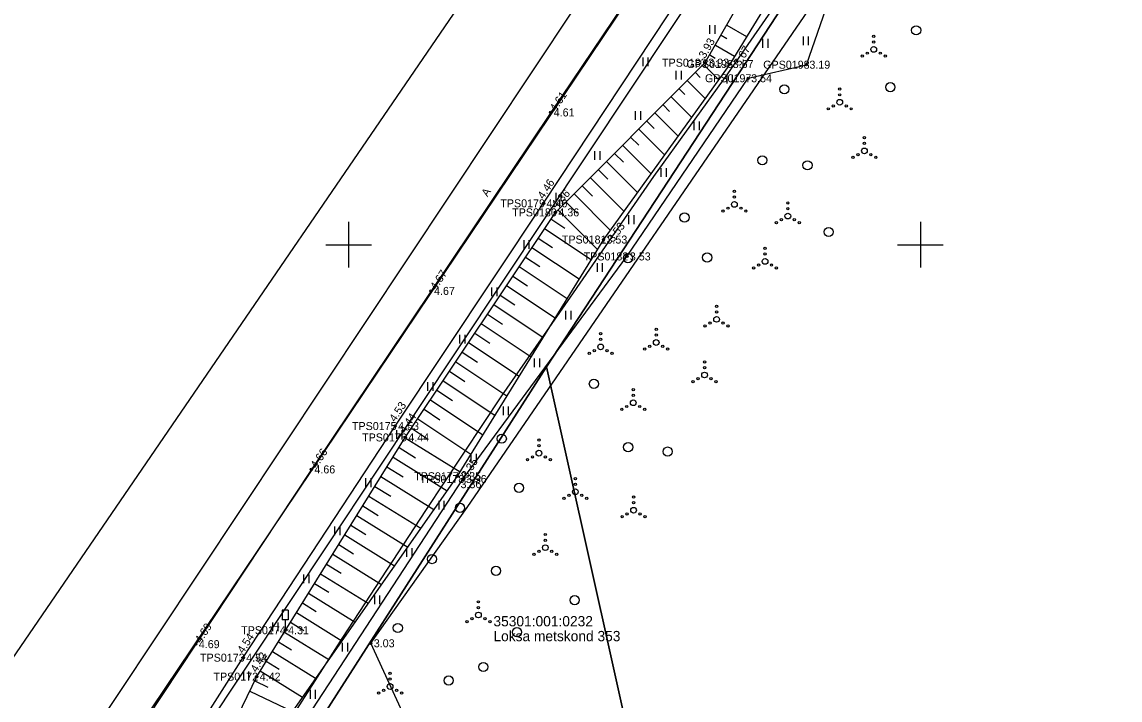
# Model space of a CAD drawing. Extents: x 597961 to 601397, y 6602961 to 6613501.
# Drawn here: x 599771.4 to 599867.5, y 6608610.2 to 6608669.5 of the extents above; entities that cross this region are included whole.
import ezdxf

# ---------------------------------------------------------------- set-up
doc = ezdxf.new("R2010")
doc.units = 0
for name, color, linetype in [('HALJASTUS', 7, 'Continuous'), ('KORGUS-EH2000', 7, 'Continuous'), ('LIIKLUS', 7, 'Continuous'), ('MOOTKORG-EH2000', 7, 'Continuous'), ('MOOTMPUNKT', 7, 'Continuous'), ('MOOTNR', 7, 'Continuous'), ('MOOTPIIR', 7, 'Continuous'), ('MPKAABEL', 7, 'Continuous'), ('PIIR', 7, 'Continuous'), ('RELJEEF', 7, 'Continuous'), ('TEE', 7, 'Continuous'), ('Tee Kõrvalmaantee Püsikate', 7, 'Continuous'), ('Tee Täitmata', 7, 'Continuous'), ('VORK', 7, 'Continuous')]:
    doc.layers.add(name, color=color, linetype=linetype)

msp = doc.modelspace()

# ---------------------------------------------------------------- linework, layer by layer
at = {"layer": 'HALJASTUS'}
for p, q in [((599831.566, 6608669.195), (599831.566, 6608668.434)), ((599832.021, 6608669.195), (599832.021, 6608668.434)), ((599836.195, 6608667.994), (599836.195, 6608667.233)), ((599836.65, 6608667.994), (599836.65, 6608667.233)), ((599839.741, 6608668.208), (599839.741, 6608667.447)), ((599840.196, 6608668.208), (599840.196, 6608667.447)), ((599825.726, 6608666.37), (599825.726, 6608665.609)), ((599826.181, 6608666.37), (599826.181, 6608665.609)), ((599828.624, 6608665.204), (599828.624, 6608664.443)), ((599829.079, 6608665.204), (599829.079, 6608664.443)), ((599833.077, 6608664.866), (599833.077, 6608664.105)), ((599833.533, 6608664.866), (599833.533, 6608664.105)), ((599825.066, 6608661.692), (599825.066, 6608660.93)), ((599825.521, 6608661.692), (599825.521, 6608660.93)), ((599830.196, 6608660.78), (599830.196, 6608660.019)), ((599830.651, 6608660.78), (599830.651, 6608660.019)), ((599821.508, 6608658.179), (599821.508, 6608657.418)), ((599821.963, 6608658.179), (599821.963, 6608657.418)), ((599827.314, 6608656.694), (599827.314, 6608655.933)), ((599827.769, 6608656.694), (599827.769, 6608655.933)), ((599818.112, 6608654.531), (599818.112, 6608653.77)), ((599818.567, 6608654.531), (599818.567, 6608653.77)), ((599824.489, 6608652.57), (599824.489, 6608651.808)), ((599824.944, 6608652.57), (599824.944, 6608651.808)), ((599815.31, 6608650.39), (599815.31, 6608649.629)), ((599815.765, 6608650.39), (599815.765, 6608649.629)), ((599821.732, 6608648.398), (599821.732, 6608647.637)), ((599822.187, 6608648.398), (599822.187, 6608647.637)), ((599812.509, 6608646.248), (599812.509, 6608645.487)), ((599812.964, 6608646.248), (599812.964, 6608645.487)), ((599818.975, 6608644.227), (599818.975, 6608643.466)), ((599819.43, 6608644.227), (599819.43, 6608643.466)), ((599809.707, 6608642.107), (599809.707, 6608641.346)), ((599810.162, 6608642.107), (599810.162, 6608641.346)), ((599816.231, 6608640.047), (599816.231, 6608639.286)), ((599816.686, 6608640.047), (599816.686, 6608639.286)), ((599806.906, 6608637.965), (599806.906, 6608637.204)), ((599807.361, 6608637.965), (599807.361, 6608637.204)), ((599813.506, 6608635.855), (599813.506, 6608635.094)), ((599813.962, 6608635.855), (599813.962, 6608635.094)), ((599804.193, 6608633.765), (599804.193, 6608633.004)), ((599804.648, 6608633.765), (599804.648, 6608633.004)), ((599810.701, 6608631.717), (599810.701, 6608630.956)), ((599811.156, 6608631.717), (599811.156, 6608630.956)), ((599801.482, 6608629.564), (599801.482, 6608628.803)), ((599801.937, 6608629.564), (599801.937, 6608628.803)), ((599807.88, 6608627.588), (599807.88, 6608626.827)), ((599808.336, 6608627.588), (599808.336, 6608626.827)), ((599798.771, 6608625.363), (599798.771, 6608624.602)), ((599799.226, 6608625.363), (599799.226, 6608624.602)), ((599805.064, 6608623.457), (599805.064, 6608622.696)), ((599805.519, 6608623.457), (599805.519, 6608622.696)), ((599796.06, 6608621.161), (599796.06, 6608620.4)), ((599796.515, 6608621.161), (599796.515, 6608620.4)), ((599802.254, 6608619.321), (599802.254, 6608618.56)), ((599802.709, 6608619.321), (599802.709, 6608618.56)), ((599793.349, 6608616.96), (599793.349, 6608616.199)), ((599793.804, 6608616.96), (599793.804, 6608616.199)), ((599799.444, 6608615.185), (599799.444, 6608614.424)), ((599799.899, 6608615.185), (599799.899, 6608614.424)), ((599790.805, 6608612.661), (599790.805, 6608611.899)), ((599791.26, 6608612.661), (599791.26, 6608611.899)), ((599796.634, 6608611.049), (599796.634, 6608610.288)), ((599797.089, 6608611.049), (599797.089, 6608610.288))]:
    msp.add_line(p, q, dxfattribs=at)
msp.add_lwpolyline([(599897.868, 6608576.276), (599894.731, 6608574.993), (599886.923, 6608576.339), (599878.292, 6608578.858), (599861.064, 6608581.713), (599845.632, 6608584.378), (599826.804, 6608588.268), (599809.044, 6608591.586), (599807.451, 6608590.502), (599796.451, 6608594.999), (599793.207, 6608594.269), (599791.661, 6608599.006), (599795.433, 6608607.227), (599809.992, 6608629.503), (599824.333, 6608648.974), (599834.941, 6608664.558), (599840.035, 6608665.745), (599843.227, 6608674.906)], dxfattribs=at)
for centre, radius in [((599845.924, 6608668.23), 0.1), ((599849.636, 6608668.754), 0.4), ((599845.924, 6608667.08), 0.25), ((599845.924, 6608667.73), 0.1), ((599844.924, 6608666.505), 0.1), ((599845.359, 6608666.755), 0.1), ((599846.489, 6608666.755), 0.1), ((599846.924, 6608666.505), 0.1), ((599838.104, 6608663.591), 0.4), ((599842.948, 6608663.61), 0.1), ((599847.377, 6608663.782), 0.4), ((599842.948, 6608662.46), 0.25), ((599842.948, 6608663.11), 0.1), ((599841.948, 6608661.885), 0.1), ((599842.383, 6608662.135), 0.1), ((599843.513, 6608662.135), 0.1), ((599843.948, 6608661.885), 0.1), ((599845.104, 6608659.356), 0.1), ((599845.104, 6608658.856), 0.1), ((599836.174, 6608657.38), 0.4), ((599844.104, 6608657.631), 0.1), ((599844.539, 6608657.881), 0.1), ((599845.104, 6608658.206), 0.25), ((599845.669, 6608657.881), 0.1), ((599846.104, 6608657.631), 0.1), ((599840.126, 6608656.948), 0.4), ((599833.738, 6608654.671), 0.1), ((599833.738, 6608654.171), 0.1), ((599832.738, 6608652.946), 0.1), ((599833.173, 6608653.196), 0.1), ((599833.738, 6608653.521), 0.25), ((599834.303, 6608653.196), 0.1), ((599834.738, 6608652.946), 0.1), ((599838.411, 6608653.656), 0.1), ((599838.411, 6608653.156), 0.1), ((599829.374, 6608652.379), 0.4), ((599837.411, 6608651.931), 0.1), ((599837.846, 6608652.181), 0.1), ((599838.411, 6608652.506), 0.25), ((599838.976, 6608652.181), 0.1), ((599839.411, 6608651.931), 0.1), ((599841.987, 6608651.113), 0.4), ((599824.427, 6608648.821), 0.4), ((599831.357, 6608648.88), 0.4), ((599836.416, 6608649.691), 0.1), ((599836.416, 6608649.191), 0.1), ((599835.851, 6608648.216), 0.1), ((599836.416, 6608648.541), 0.25), ((599836.981, 6608648.216), 0.1), ((599835.416, 6608647.966), 0.1), ((599837.416, 6608647.966), 0.1), ((599832.177, 6608644.619), 0.1), ((599832.177, 6608643.469), 0.25), ((599832.177, 6608644.119), 0.1), ((599826.9, 6608642.596), 0.1), ((599831.177, 6608642.894), 0.1), ((599831.612, 6608643.144), 0.1), ((599832.742, 6608643.144), 0.1), ((599833.177, 6608642.894), 0.1), ((599822.041, 6608642.212), 0.1), ((599822.041, 6608641.712), 0.1), ((599826.9, 6608641.446), 0.25), ((599826.9, 6608642.096), 0.1), ((599821.041, 6608640.487), 0.1), ((599821.476, 6608640.737), 0.1), ((599822.041, 6608641.062), 0.25), ((599822.606, 6608640.737), 0.1), ((599823.041, 6608640.487), 0.1), ((599825.9, 6608640.871), 0.1), ((599826.335, 6608641.121), 0.1), ((599827.465, 6608641.121), 0.1), ((599827.9, 6608640.871), 0.1), ((599831.125, 6608639.75), 0.1), ((599831.125, 6608638.6), 0.25), ((599831.125, 6608639.25), 0.1), ((599821.449, 6608637.832), 0.4), ((599830.125, 6608638.025), 0.1), ((599830.56, 6608638.275), 0.1), ((599831.69, 6608638.275), 0.1), ((599832.125, 6608638.025), 0.1), ((599824.893, 6608637.321), 0.1), ((599824.893, 6608636.821), 0.1), ((599823.893, 6608635.596), 0.1), ((599824.328, 6608635.846), 0.1), ((599824.893, 6608636.171), 0.25), ((599825.458, 6608635.846), 0.1), ((599825.893, 6608635.596), 0.1), ((599813.394, 6608633.032), 0.4), ((599816.644, 6608632.914), 0.1), ((599816.644, 6608631.764), 0.25), ((599816.644, 6608632.414), 0.1), ((599824.449, 6608632.286), 0.4), ((599827.896, 6608631.905), 0.4), ((599815.644, 6608631.189), 0.1), ((599816.079, 6608631.439), 0.1), ((599817.209, 6608631.439), 0.1), ((599817.644, 6608631.189), 0.1), ((599814.905, 6608628.732), 0.4), ((599819.828, 6608629.539), 0.1), ((599819.828, 6608629.039), 0.1), ((599819.263, 6608628.064), 0.1), ((599819.828, 6608628.389), 0.25), ((599820.393, 6608628.064), 0.1), ((599824.922, 6608627.924), 0.1), ((599809.736, 6608626.986), 0.4), ((599818.828, 6608627.814), 0.1), ((599820.828, 6608627.814), 0.1), ((599824.922, 6608626.774), 0.25), ((599824.922, 6608627.424), 0.1), ((599823.922, 6608626.199), 0.1), ((599824.357, 6608626.449), 0.1), ((599825.487, 6608626.449), 0.1), ((599825.922, 6608626.199), 0.1), ((599817.202, 6608624.65), 0.1), ((599817.202, 6608624.15), 0.1), ((599816.637, 6608623.175), 0.1), ((599817.202, 6608623.5), 0.25), ((599817.767, 6608623.175), 0.1), ((599807.297, 6608622.498), 0.4), ((599816.202, 6608622.925), 0.1), ((599818.202, 6608622.925), 0.1), ((599812.886, 6608621.469), 0.4), ((599819.771, 6608618.907), 0.4), ((599811.354, 6608618.76), 0.1), ((599811.354, 6608618.26), 0.1), ((599810.789, 6608617.285), 0.1), ((599811.354, 6608617.61), 0.25), ((599811.919, 6608617.285), 0.1), ((599804.301, 6608616.479), 0.4), ((599810.354, 6608617.035), 0.1), ((599812.354, 6608617.035), 0.1), ((599814.718, 6608616.11), 0.4), ((599803.628, 6608612.504), 0.1), ((599811.781, 6608613.068), 0.4), ((599803.628, 6608612.004), 0.1), ((599808.755, 6608611.88), 0.4), ((599802.628, 6608610.779), 0.1), ((599803.063, 6608611.029), 0.1), ((599803.628, 6608611.354), 0.25), ((599804.193, 6608611.029), 0.1), ((599804.628, 6608610.779), 0.1)]:
    msp.add_circle(centre, radius, dxfattribs=at)
at = {"layer": 'KORGUS-EH2000'}
for centre in [(599831.188, 6608665.923), (599833.329, 6608665.805), (599840.035, 6608665.745), (599834.941, 6608664.558), (599817.676, 6608661.568), (599817.047, 6608653.619), (599818.082, 6608652.827), (599822.288, 6608650.45), (599824.333, 6608648.974), (599807.212, 6608645.955), (599804.071, 6608634.135), (599804.959, 6608633.141), (599796.748, 6608630.343), (599809.505, 6608629.745), (599809.992, 6608629.503), (599786.641, 6608615.058), (599801.941, 6608615.136), (599790.786, 6608613.879), (599791.963, 6608612.218)]:
    msp.add_circle(centre, 0.1, dxfattribs=at)
at = {"layer": 'LIIKLUS'}
for p, q in [((599794.201, 6608618.025), (599794.201, 6608617.175)), ((599794.701, 6608618.025), (599794.201, 6608618.025)), ((599794.701, 6608618.025), (599794.701, 6608617.175)), ((599794.701, 6608617.175), (599794.201, 6608617.175)), ((599794.451, 6608617.175), (599794.451, 6608616.275)), ((599794.701, 6608616.275), (599794.451, 6608616.275))]:
    msp.add_line(p, q, dxfattribs=at)
at = {"layer": 'MOOTMPUNKT'}
for centre in [(599831.188, 6608665.923), (599833.329, 6608665.805), (599840.035, 6608665.745), (599834.941, 6608664.558), (599817.676, 6608661.568), (599817.047, 6608653.619), (599818.082, 6608652.827), (599822.288, 6608650.45), (599824.333, 6608648.974), (599807.212, 6608645.955), (599804.071, 6608634.135), (599804.959, 6608633.141), (599796.748, 6608630.343), (599809.505, 6608629.745), (599809.992, 6608629.503), (599794.451, 6608616.275), (599786.641, 6608615.058), (599801.941, 6608615.136), (599790.786, 6608613.879), (599791.963, 6608612.218)]:
    msp.add_circle(centre, 0.1, dxfattribs=at)
at = {"layer": 'MOOTPIIR'}
for points in [[(599838.705, 6608692.792), (599817.676, 6608661.568), (599796.748, 6608630.343), (599776.534, 6608599.773), (599760.02, 6608575.258), (599743.505, 6608550.743), (599726.991, 6608526.228), (599710.477, 6608501.713), (599701.397, 6608488.264)], [(599897.868, 6608576.276), (599843.876, 6608585.732), (599810.705, 6608596.029), (599801.941, 6608615.136), (599810.369, 6608627.006), (599843.227, 6608674.906)]]:
    msp.add_lwpolyline(points, dxfattribs=at)
at = {"layer": 'MPKAABEL'}
msp.add_lwpolyline([(599782.282, 6608586.259), (599782.254, 6608587.071), (599783.696, 6608589.145), (599783.897, 6608589.665), (599788.72, 6608596.889), (599790.415, 6608599.318), (599790.8, 6608600.309), (599791.153, 6608602.982), (599794.186, 6608607.324), (599799.494, 6608615.645), (599806.754, 6608626.738), (599813.397, 6608636.794), (599819.404, 6608645.396), (599826.694, 6608655.977), (599833.156, 6608664.947), (599839.759, 6608674.493)], dxfattribs=at)
at = {"layer": 'PIIR'}
for points in [[(599969.86, 6609161.58), (599986.1, 6609096.19), (599988.73, 6609072.76), (599993.79, 6608989.11), (599988.19, 6608952.59), (599980.47, 6608926.3), (599963.87, 6608880.76), (599960.53, 6608880.54), (599932.44, 6608820.83), (599935.43, 6608819.59), (599886.06, 6608744.32), (599817.31, 6608639.31), (599788.83, 6608594.82), (599736.72, 6608518.91), (599698.98, 6608463.34), (599658.83, 6608402.26), (599612.22, 6608336.62), (599596.53, 6608316.41)], [(599601.14, 6608363.9), (599752.04, 6608586.7), (599810.31, 6608671.87), (599880.68, 6608778.91), (599912.29, 6608830.77), (599945.09, 6608902.88), (599964.8, 6608958.29), (599969.67, 6608990.21), (599967.2, 6609031.05), (599971.87, 6609030.98), (599968.61, 6609065.48), (599963.93, 6609098.32), (599959.83, 6609118.08), (599955.43, 6609135.53)]]:
    msp.add_lwpolyline(points, dxfattribs=at)
for points in [[(599886.06, 6608744.32), (599912.64, 6608572.78), (599828.73, 6608587.98), (599817.31, 6608639.31)], [(599817.31, 6608639.31), (599828.73, 6608587.98), (599788.83, 6608594.82)]]:
    msp.add_lwpolyline(points, close=True, dxfattribs=at)
at = {"layer": 'RELJEEF'}
for p, q in [((599832.568, 6608668.333), (599833.08, 6608668.039)), ((599833.065, 6608669.201), (599834.797, 6608668.209)), ((599832.071, 6608667.465), (599833.754, 6608666.501)), ((599831.574, 6608666.597), (599832.068, 6608666.314)), ((599831.03, 6608665.765), (599832.351, 6608664.444)), ((599830.323, 6608665.058), (599830.754, 6608664.627)), ((599828.908, 6608663.645), (599829.408, 6608663.144)), ((599829.616, 6608664.352), (599831.167, 6608662.798)), ((599828.201, 6608662.938), (599829.984, 6608661.153)), ((599827.493, 6608662.231), (599828.063, 6608661.661)), ((599826.079, 6608660.817), (599826.718, 6608660.178)), ((599826.786, 6608661.524), (599828.801, 6608659.508)), ((599825.371, 6608660.111), (599827.618, 6608657.862)), ((599823.956, 6608658.697), (599826.435, 6608656.217)), ((599824.664, 6608659.404), (599825.373, 6608658.695)), ((599823.249, 6608657.99), (599824.027, 6608657.211)), ((599822.542, 6608657.283), (599825.251, 6608654.571)), ((599821.127, 6608655.87), (599824.068, 6608652.926)), ((599821.834, 6608656.576), (599822.682, 6608655.728)), ((599820.42, 6608655.163), (599821.337, 6608654.245)), ((599819.712, 6608654.456), (599822.885, 6608651.281)), ((599818.297, 6608653.042), (599821.753, 6608649.584)), ((599819.005, 6608653.749), (599819.991, 6608652.762)), ((599817.696, 6608652.248), (599818.908, 6608651.441)), ((599817.142, 6608651.416), (599821.21, 6608648.704)), ((599816.587, 6608650.584), (599817.816, 6608649.765)), ((599816.032, 6608649.752), (599820.159, 6608647.001)), ((599815.478, 6608648.92), (599816.724, 6608648.089)), ((599814.368, 6608647.256), (599815.632, 6608646.413)), ((599814.923, 6608648.088), (599819.107, 6608645.299)), ((599813.814, 6608646.424), (599818.056, 6608643.596)), ((599813.259, 6608645.592), (599814.54, 6608644.737)), ((599812.704, 6608644.76), (599817.005, 6608641.893)), ((599812.15, 6608643.928), (599813.449, 6608643.062)), ((599811.595, 6608643.095), (599815.954, 6608640.19)), ((599810.486, 6608641.431), (599814.902, 6608638.487)), ((599811.04, 6608642.263), (599812.357, 6608641.386)), ((599809.931, 6608640.599), (599811.265, 6608639.71)), ((599809.376, 6608639.767), (599813.851, 6608636.784)), ((599808.822, 6608638.935), (599810.173, 6608638.034)), ((599808.267, 6608638.103), (599812.8, 6608635.081)), ((599807.712, 6608637.271), (599809.081, 6608636.359)), ((599807.158, 6608636.439), (599811.749, 6608633.379)), ((599806.048, 6608634.775), (599810.697, 6608631.676)), ((599806.603, 6608635.607), (599807.989, 6608634.683)), ((599805.494, 6608633.943), (599806.897, 6608633.007)), ((599804.94, 6608633.11), (599809.742, 6608630.128)), ((599804.412, 6608632.26), (599805.845, 6608631.37)), ((599803.885, 6608631.411), (599808.614, 6608628.473)), ((599803.357, 6608630.562), (599804.762, 6608629.689)), ((599802.83, 6608629.712), (599807.465, 6608626.833)), ((599801.774, 6608628.013), (599806.315, 6608625.193)), ((599802.302, 6608628.863), (599803.678, 6608628.008)), ((599801.247, 6608627.164), (599802.595, 6608626.326)), ((599800.719, 6608626.314), (599805.166, 6608623.552)), ((599800.191, 6608625.465), (599801.511, 6608624.645)), ((599799.664, 6608624.615), (599804.016, 6608621.912)), ((599799.136, 6608623.766), (599800.428, 6608622.963)), ((599798.609, 6608622.916), (599802.867, 6608620.271)), ((599798.081, 6608622.067), (599799.344, 6608621.282)), ((599797.026, 6608620.368), (599798.261, 6608619.601)), ((599797.553, 6608621.217), (599801.717, 6608618.631)), ((599796.498, 6608619.518), (599800.568, 6608616.99)), ((599795.97, 6608618.669), (599797.177, 6608617.919)), ((599795.443, 6608617.819), (599799.418, 6608615.35)), ((599794.915, 6608616.97), (599796.094, 6608616.238)), ((599794.387, 6608616.12), (599798.269, 6608613.71)), ((599793.86, 6608615.271), (599795.01, 6608614.556)), ((599792.805, 6608613.572), (599793.927, 6608612.875)), ((599793.332, 6608614.421), (599797.119, 6608612.069)), ((599792.277, 6608612.723), (599795.97, 6608610.429)), ((599791.787, 6608611.852), (599792.949, 6608611.293)), ((599791.353, 6608610.951), (599795.079, 6608609.157))]:
    msp.add_line(p, q, dxfattribs=at)
for points in [[(599801.926, 6608592.213), (599793.207, 6608594.269), (599789.122, 6608596.036), (599787.113, 6608597.941), (599787.676, 6608601.107), (599788.191, 6608604.386), (599791.963, 6608612.218), (599804.959, 6608633.141), (599818.082, 6608652.827), (599831.188, 6608665.923), (599841.493, 6608683.919), (599851.449, 6608698.533), (599862.058, 6608718.574), (599875.763, 6608738.594), (599889.363, 6608759.49), (599903.815, 6608781.077), (599913.596, 6608795.736), (599921.414, 6608809.252), (599932.358, 6608821.249), (599934.458, 6608821.117), (599936.807, 6608820.861)], [(599937.138, 6608819.453), (599934.765, 6608819.683), (599933.039, 6608818.51), (599925.288, 6608807.979), (599917.54, 6608793.773), (599908.877, 6608779.987), (599892.342, 6608757.699), (599878.246, 6608736.866), (599866.363, 6608717.336), (599851.986, 6608693.552), (599843.352, 6608682.219), (599833.329, 6608665.805), (599822.288, 6608650.45), (599809.505, 6608629.745), (599794.311, 6608608.062), (599789.813, 6608601.009), (599790.211, 6608598.052), (599793.476, 6608595.009), (599801.926, 6608592.213)]]:
    msp.add_lwpolyline(points, dxfattribs=at)
at = {"layer": 'TEE'}
msp.add_lwpolyline([(599925.381, 6608571.18), (599924.581, 6608569.725), (599923.074, 6608568.048), (599921.343, 6608567.958), (599908.133, 6608570.709), (599896.935, 6608573.21), (599878.026, 6608577.139), (599860.121, 6608580.372), (599845.399, 6608583.02), (599826.526, 6608586.694), (599801.842, 6608591.113), (599789.613, 6608594.125), (599786.413, 6608596.947), (599784.756, 6608598.98), (599784.301, 6608601.825), (599784.669, 6608604.283), (599790.786, 6608613.879), (599804.071, 6608634.135), (599817.047, 6608653.619), (599838.859, 6608686.624)], dxfattribs=at)
at = {"layer": 'Tee Kõrvalmaantee Püsikate'}
msp.add_lwpolyline([(599775.816, 6608599.066), (599881.42, 6608756.232), (599913.89, 6608807.232), (599927.14, 6608830.942)], dxfattribs=at)
at = {"layer": 'Tee Täitmata'}
for points in [[(599985.078, 6609026.653), (599985.695, 6609017.218), (599985.75, 6608989.48), (599980.4, 6608954.49), (599955.96, 6608882.38), (599939.35, 6608844.59), (599930.772, 6608829.252), (599917.31, 6608805.18), (599884.36, 6608753.43), (599783.507, 6608601.742), (599784.259, 6608599.036), (599785.913, 6608596.926), (599785.238, 6608595.088), (599784.088, 6608592.934), (599780.438, 6608592.763), (599776.002, 6608590.455), (599764.4, 6608573.01), (599697.78, 6608476.67), (599676.09, 6608443.88), (599648.235, 6608402.624), (599634.945, 6608384.087), (599593.81, 6608326.71)], [(599587.5, 6608331.63), (599611.35, 6608364.32), (599640.657, 6608405.619), (599669.11, 6608447.83), (599690.91, 6608480.8), (599751.02, 6608567.73), (599757.78, 6608577.51), (599878.06, 6608758.41), (599910.43, 6608809.28), (599932.18, 6608848.15), (599948.5, 6608885.28), (599972.6, 6608956.39), (599977.71, 6608989.84), (599977.31, 6609016.831), (599976.66, 6609026.261)]]:
    msp.add_lwpolyline(points, dxfattribs=at)
at = {"layer": 'VORK'}
for p, q in [((599800, 6608652), (599800, 6608648)), ((599850, 6608652), (599850, 6608648)), ((599798, 6608650), (599802, 6608650)), ((599848, 6608650), (599852, 6608650))]:
    msp.add_line(p, q, dxfattribs=at)

# ---------------------------------------------------------------- texts
at = {"layer": 'KORGUS-EH2000'}
for s, rotation, p in [(' 3.93', 60.20454, (599831.036, 6608666.01)), (' 3.67', 58.59302, (599834.076, 6608665.349)), (' 4.61', 56.16811, (599817.967, 6608661.373)), (' 4.46', 56.53961, (599816.901, 6608653.715)), (' 4.36', 44.97791, (599817.959, 6608652.951)), (' 3.53', 54.27972, (599822.998, 6608649.94)), (' 4.67', 56.16811, (599807.503, 6608645.761)), (' 4.53', 56.33872, (599803.926, 6608634.232)), (' 4.44', 56.31242, (599804.814, 6608633.238)), (' 4.66', 56.16811, (599797.039, 6608630.148)), (' 3.35', 58.3109, (599810.25, 6608629.285)), (' 4.69', 56.52593, (599786.933, 6608614.865)), (' 4.54', 56.74047, (599790.64, 6608613.975)), (' 4.42', 58.15474, (599791.815, 6608612.31))]:
    msp.add_text(s, height=0.7, rotation=rotation, dxfattribs=at).set_placement(p)
for s, p in [(' 3.19', (599840.035, 6608665.395)), (' 3.54', (599834.941, 6608664.208)), (' 3.53', (599824.333, 6608648.624)), (' 3.36', (599809.528, 6608628.701)), (' 3.03', (599801.941, 6608614.786))]:
    msp.add_text(s, height=0.7, dxfattribs=at).set_placement(p)
at = {"layer": 'MOOTKORG-EH2000'}
for s, p in [(' 3.93', (599831.188, 6608665.573)), (' 3.67', (599833.329, 6608665.455)), (' 3.19', (599840.035, 6608665.395)), (' 3.54', (599834.941, 6608664.208)), (' 4.61', (599817.676, 6608661.218)), (' 4.46', (599817.047, 6608653.269)), (' 4.36', (599818.082, 6608652.477)), (' 3.53', (599822.288, 6608650.1)), (' 3.53', (599824.333, 6608648.624)), (' 4.67', (599807.212, 6608645.605)), (' 4.53', (599804.071, 6608633.785)), (' 4.44', (599804.959, 6608632.791)), (' 4.66', (599796.748, 6608629.993)), (' 3.35', (599809.505, 6608629.395)), (' 3.36', (599809.992, 6608629.153)), (' 4.31', (599794.451, 6608615.925)), (' 3.03', (599801.941, 6608614.786)), (' 4.69', (599786.641, 6608614.708)), (' 4.54', (599790.786, 6608613.529)), (' 4.42', (599791.963, 6608611.867))]:
    msp.add_text(s, height=0.7, dxfattribs=at).set_placement(p)
at = {"layer": 'MOOTNR'}
for s, p in [('TPS0183 ', (599827.409, 6608665.573)), ('GPS0196 ', (599829.55, 6608665.455)), ('GPS0198 ', (599836.255, 6608665.395)), ('GPS0197 ', (599831.161, 6608664.208)), ('TPS0179 ', (599813.267, 6608653.269)), ('TPS0180 ', (599814.302, 6608652.477)), ('TPS0181 ', (599818.648, 6608650.1)), ('TPS0182 ', (599820.553, 6608648.624)), ('TPS0175 ', (599800.292, 6608633.785)), ('TPS0176 ', (599801.18, 6608632.791)), ('TPS0177 ', (599805.726, 6608629.395)), ('TPS0178 ', (599806.212, 6608629.153)), ('TPS0174 ', (599790.602, 6608615.925)), ('TPS0173 ', (599787.006, 6608613.529)), ('TPS0172 ', (599788.184, 6608611.867))]:
    msp.add_text(s, height=0.7, dxfattribs=at).set_placement(p)
at = {"layer": 'PIIR'}
for s, p in [('35301:001:0232', (599812.665, 6608616.615)), ('Loksa metskond 353', (599812.665, 6608615.315))]:
    msp.add_text(s, height=0.9, dxfattribs=at).set_placement(p)
at = {"layer": 'TEE'}
msp.add_text('A', height=0.7, rotation=56.79227, dxfattribs=at).set_placement((599812.142, 6608654.143))

doc.saveas('drawing.dxf')
